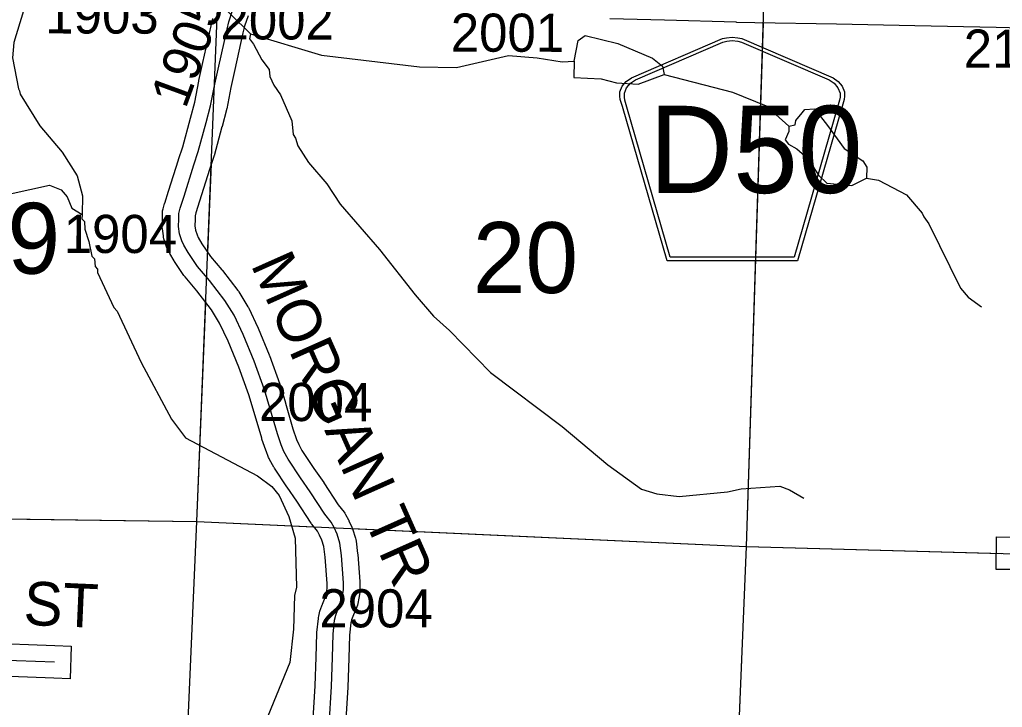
# Model space of a CAD drawing. Extents: x -157.2 to -99.3, y 12.2 to 46.2.
# Drawn here: x -122.369 to -120.564, y 23.968 to 25.23 of the extents above; entities that cross this region are included whole.
import ezdxf

# ---------------------------------------------------------------- set-up
doc = ezdxf.new("R2010")
doc.units = 0
for name, color, linetype in [('tdCoHydroRiver', 7, 'Continuous'), ('tdCoSecRdNmbr', 7, 'Continuous'), ('tdCoSecRdTxt', 7, 'Continuous'), ('tdCoSecRteBand', 7, 'Continuous'), ('tdCoSecRteCL', 7, 'Continuous'), ('tdCoSectLine', 7, 'Continuous'), ('tdCoSectLinePart', 7, 'Continuous'), ('tdCoSectNmbr', 7, 'Continuous'), ('tdCoShieldCoRte', 7, 'Continuous'), ('tdCoSurfEarth', 7, 'Continuous'), ('tdCoSurfGravel', 7, 'Continuous')]:
    doc.layers.add(name, color=color, linetype=linetype)

msp = doc.modelspace()

# ---------------------------------------------------------------- linework, layer by layer
at = {"layer": 'tdCoHydroRiver'}
for points in [[(-122.306, 25.3767), (-122.1261, 25.3779), (-122.0188, 25.3763), (-122.0174, 25.3684), (-122.0226, 25.2976), (-122.0185, 25.2769), (-121.9449, 25.2038)], [(-122.306, 25.3767), (-122.3108, 25.3737), (-122.3618, 25.2458), (-122.3793, 25.1879), (-122.3817, 25.1596), (-122.3707, 25.1024), (-122.3692, 25.0992), (-122.3678, 25.0929), (-122.3316, 25.035), (-122.2904, 24.9865), (-122.2632, 24.9431), (-122.2532, 24.9065), (-122.2542, 24.8718)], [(-121.9449, 25.2038), (-121.9467, 25.1944), (-121.9391, 25.1847), (-121.9241, 25.1559), (-121.9104, 25.1381), (-121.9092, 25.1254), (-121.9018, 25.1094), (-121.8897, 25.0917), (-121.869, 25.0438), (-121.8665, 25.0185), (-121.862, 25.012), (-121.8577, 24.9977), (-121.838, 24.9672), (-121.8043, 24.928), (-121.78, 24.8907), (-121.708, 24.8075), (-121.6423, 24.7245), (-121.6085, 24.6853), (-121.5792, 24.659)], [(-121.9449, 25.2038), (-121.8145, 25.1645), (-121.6345, 25.1431), (-121.5665, 25.1415)], [(-121.3501, 25.1536), (-121.3428, 25.1913), (-121.3299, 25.2004), (-121.2703, 25.1861)], [(-121.2703, 25.1861), (-121.2064, 25.1591), (-121.1878, 25.1444), (-121.1851, 25.1286)], [(-121.5665, 25.1415), (-121.4706, 25.1635), (-121.4183, 25.1595), (-121.3724, 25.1524), (-121.3501, 25.1536)], [(-121.3501, 25.1536), (-121.3509, 25.1236), (-121.3005, 25.1207), (-121.2723, 25.1136), (-121.2329, 25.1109), (-121.1851, 25.1286)], [(-121.1851, 25.1286), (-121.0597, 25.0967), (-120.9973, 25.0714), (-120.9557, 25.0339)], [(-120.9557, 25.0339), (-120.9446, 25.0368), (-120.9428, 25.0446), (-120.9314, 25.0585), (-120.9265, 25.0647), (-120.9091, 25.0658)], [(-120.9091, 25.0658), (-120.8847, 25.0352), (-120.8543, 24.9933), (-120.8202, 24.9703), (-120.8126, 24.959), (-120.8132, 24.9385)], [(-120.9557, 25.0339), (-120.956, 25.0245), (-120.9627, 25.0089), (-120.9566, 25.0008), (-120.9411, 24.9925), (-120.9211, 24.9746), (-120.9014, 24.9441), (-120.886, 24.9295), (-120.8404, 24.9251), (-120.8132, 24.9385)], [(-120.8132, 24.9385), (-120.7912, 24.9348), (-120.7398, 24.9081), (-120.7108, 24.8742), (-120.7078, 24.8678), (-120.6987, 24.8549), (-120.6404, 24.7366), (-120.6266, 24.7204), (-120.6018, 24.7024)], [(-122.4174, 24.9034), (-122.3142, 24.9256), (-122.2924, 24.9171), (-122.2817, 24.9042), (-122.2728, 24.8834), (-122.2542, 24.8718)], [(-122.2542, 24.8718), (-122.2545, 24.8639), (-122.2499, 24.8591), (-122.2487, 24.8448), (-122.2414, 24.8225), (-122.2359, 24.7956), (-122.2313, 24.7907), (-122.2302, 24.7765), (-122.2256, 24.7716), (-122.2257, 24.7653), (-122.196, 24.7013), (-122.1899, 24.6948), (-122.1453, 24.6004), (-122.0899, 24.4963), (-122.064, 24.4624), (-121.9319, 24.3923), (-121.9056, 24.3726), (-121.8919, 24.3564), (-121.8741, 24.318), (-121.8626, 24.2782), (-121.8604, 24.1882), (-121.8641, 24.1726), (-121.8658, 24.1111), (-121.8723, 24.0497), (-121.913, 23.9515)], [(-121.5792, 24.659), (-121.5038, 24.5822), (-121.3721, 24.4832), (-121.2886, 24.4125), (-121.2265, 24.3679), (-121.1983, 24.3591), (-121.1573, 24.3546), (-121.0687, 24.3632), (-121.0433, 24.3688), (-120.9722, 24.3732), (-120.955, 24.3664), (-120.9286, 24.3515)]]:
    msp.add_lwpolyline(points, dxfattribs=at)
at = {"layer": 'tdCoSecRteBand'}
for points in [[(-121.9493, 25.2368), (-121.9559, 25.2175), (-121.9585, 25.2055), (-121.9585, 25.2053), (-121.9585, 25.2052), (-121.9735, 25.1379), (-121.9809, 25.105), (-121.9884, 25.066), (-121.9886, 25.065), (-121.9889, 25.064), (-121.997, 25.0332), (-121.997, 25.0331), (-121.9971, 25.0329), (-122.0116, 24.9797), (-122.0118, 24.979), (-122.012, 24.9783), (-122.0199, 24.9543), (-122.0381, 24.8965), (-122.0449, 24.8748), (-122.0464, 24.8696), (-122.0466, 24.8627), (-122.0468, 24.8514), (-122.0457, 24.8433), (-122.0429, 24.8346), (-122.0406, 24.8297), (-122.0339, 24.8184), (-122.0181, 24.7949), (-121.9972, 24.7702), (-121.9968, 24.7698), (-121.9964, 24.7692), (-121.968, 24.7328), (-121.967, 24.7314), (-121.9662, 24.73), (-121.9494, 24.7026), (-121.9486, 24.7013), (-121.9479, 24.6999), (-121.9311, 24.6649), (-121.9307, 24.6641), (-121.9304, 24.6633), (-121.9104, 24.6142), (-121.9102, 24.6136), (-121.91, 24.6131), (-121.891, 24.5606), (-121.8908, 24.5598), (-121.8905, 24.5591), (-121.8804, 24.5261), (-121.8804, 24.5259), (-121.8803, 24.5257), (-121.8667, 24.4788), (-121.86, 24.4593), (-121.8562, 24.4497), (-121.8502, 24.4387), (-121.8281, 24.4057), (-121.8103, 24.3801), (-121.81, 24.3797), (-121.8098, 24.3794), (-121.7835, 24.3394), (-121.7729, 24.3255), (-121.7715, 24.3236), (-121.7704, 24.3217), (-121.765, 24.3118), (-121.7644, 24.3108), (-121.764, 24.3098), (-121.7585, 24.298), (-121.7578, 24.2965), (-121.7573, 24.2949), (-121.7519, 24.2783), (-121.751, 24.2755), (-121.7506, 24.2725), (-121.7479, 24.2496), (-121.7478, 24.2489), (-121.7478, 24.2483), (-121.7441, 24.1984), (-121.744, 24.1976), (-121.744, 24.1968), (-121.7437, 24.184), (-121.7437, 24.1812), (-121.7441, 24.1785), (-121.7459, 24.1681), (-121.7459, 24.1679), (-121.746, 24.1676), (-121.7477, 24.1582), (-121.7483, 24.1551), (-121.7495, 24.1521), (-121.7569, 24.1344), (-121.7593, 24.128), (-121.7606, 24.1227), (-121.7628, 24.0998), (-121.7643, 24.0578), (-121.7662, 24.0045), (-121.7662, 24.0042), (-121.7662, 24.0039), (-121.77, 23.9358)], [(-121.8301, 23.9367), (-121.8261, 24.007), (-121.8242, 24.0599), (-121.8227, 24.1029), (-121.8227, 24.1037), (-121.8226, 24.1046), (-121.8201, 24.1305), (-121.8199, 24.1327), (-121.8194, 24.1348), (-121.8172, 24.1439), (-121.8168, 24.1456), (-121.8162, 24.1472), (-121.813, 24.1559), (-121.8127, 24.1564), (-121.8125, 24.157), (-121.8061, 24.1723), (-121.805, 24.1782), (-121.8038, 24.1856), (-121.804, 24.1948), (-121.8075, 24.2432), (-121.8098, 24.2625), (-121.8138, 24.2745), (-121.8181, 24.2838), (-121.8219, 24.2907), (-121.8318, 24.3037), (-121.8325, 24.3046), (-121.8331, 24.3055), (-121.8598, 24.3461), (-121.8775, 24.3717), (-121.8777, 24.3719), (-121.8778, 24.3721), (-121.9008, 24.4064), (-121.9015, 24.4075), (-121.9021, 24.4086), (-121.9097, 24.4224), (-121.9107, 24.4242), (-121.9114, 24.4261), (-121.9161, 24.4382), (-121.9163, 24.4387), (-121.9165, 24.4392), (-121.9237, 24.4599), (-121.9239, 24.4606), (-121.9241, 24.4614), (-121.9379, 24.5087), (-121.9477, 24.5409), (-121.9662, 24.5921), (-121.9856, 24.6398), (-122.0014, 24.6726), (-122.0164, 24.6973), (-122.0434, 24.7319), (-122.0649, 24.7573), (-122.066, 24.7586), (-122.0669, 24.76), (-122.0842, 24.7856), (-122.0847, 24.7863), (-122.0851, 24.7871), (-122.093, 24.8004), (-122.0937, 24.8017), (-122.0944, 24.803), (-122.0981, 24.8109), (-122.0989, 24.8126), (-122.0995, 24.8144), (-122.1037, 24.8275), (-122.1045, 24.8301), (-122.1048, 24.8327), (-122.1066, 24.8458), (-122.1068, 24.848), (-122.1068, 24.8503), (-122.1066, 24.8638), (-122.1066, 24.8639), (-122.1066, 24.864), (-122.1063, 24.8748), (-122.1062, 24.8787), (-122.1051, 24.8825), (-122.1024, 24.8919), (-122.1023, 24.8922), (-122.1022, 24.8925), (-122.0953, 24.9145), (-122.0953, 24.9145), (-122.0953, 24.9145), (-122.0771, 24.9724), (-122.077, 24.9726), (-122.077, 24.9727), (-122.0693, 24.9962), (-122.055, 25.0486), (-122.0471, 25.0784), (-122.0397, 25.1168), (-122.0396, 25.1172), (-122.0395, 25.1176), (-122.0321, 25.1509), (-122.0321, 25.151), (-122.0321, 25.151), (-122.0171, 25.2182), (-122.0142, 25.2318)], [(-120.3583, 25.2094), (-120.5752, 25.215), (-120.7243, 25.218), (-120.7244, 25.218), (-120.7244, 25.218), (-120.8684, 25.2212), (-121.0186, 25.224), (-121.052, 25.2246), (-121.0522, 25.2247), (-121.0524, 25.2247), (-121.1845, 25.2288), (-121.2845, 25.2311)], [(-120.5452, 24.2202), (-120.5752, 24.2205), (-120.5745, 24.2805), (-120.5445, 24.2801)], [(-122.2762, 24.0198), (-122.3062, 24.021), (-122.8237, 24.0407), (-122.8537, 24.0418), (-122.8514, 24.1018), (-122.8214, 24.1007), (-122.3039, 24.0809), (-122.2739, 24.0798), (-122.2762, 24.0198)]]:
    msp.add_lwpolyline(points, dxfattribs=at)
at = {"layer": 'tdCoSecRteCL'}
msp.add_line((-122.8225, 24.0707), (-122.305, 24.051), dxfattribs=at)
msp.add_lwpolyline([(-121.8001, 23.9351), (-121.7962, 24.0056), (-121.7943, 24.0588), (-121.7927, 24.1018), (-121.7903, 24.1277), (-121.788, 24.1368), (-121.7848, 24.1454), (-121.7772, 24.1637), (-121.7755, 24.173), (-121.7737, 24.1834), (-121.774, 24.1962), (-121.7777, 24.246), (-121.7804, 24.269), (-121.7858, 24.2855), (-121.7912, 24.2973), (-121.7967, 24.3072), (-121.808, 24.322), (-121.8349, 24.3629), (-121.8529, 24.3888), (-121.8758, 24.4231), (-121.8835, 24.4369), (-121.8882, 24.449), (-121.8953, 24.4697), (-121.9091, 24.5173), (-121.9192, 24.5504), (-121.9382, 24.6029), (-121.9582, 24.652), (-121.975, 24.687), (-121.9917, 24.7143), (-122.0201, 24.7508), (-122.042, 24.7767), (-122.0593, 24.8024), (-122.0672, 24.8157), (-122.0709, 24.8236), (-122.0751, 24.8367), (-122.0768, 24.8497), (-122.0766, 24.8633), (-122.0763, 24.8741), (-122.0736, 24.8835), (-122.0667, 24.9055), (-122.0485, 24.9634), (-122.0406, 24.9876), (-122.026, 25.0409), (-122.0179, 25.0717), (-122.0102, 25.1111), (-122.0028, 25.1444), (-121.9878, 25.2118), (-121.9848, 25.2256), (-121.9777, 25.2465)], dxfattribs=at)
at = {"layer": 'tdCoSectLine'}
for points in [[(-122.043, 24.3087), (-122.0039, 25.2798)], [(-121.0339, 24.2626), (-121.0016, 25.2537)], [(-123.0208, 24.3278), (-122.743, 24.3182), (-122.043, 24.3087)], [(-122.0868, 23.3044), (-122.0868, 23.3118), (-122.043, 24.3087)], [(-122.043, 24.3087), (-121.0339, 24.2626)], [(-121.0745, 23.2706), (-121.0339, 24.2626)], [(-121.0339, 24.2626), (-120.0242, 24.2353)]]:
    msp.add_lwpolyline(points, dxfattribs=at)
at = {"layer": 'tdCoSectLinePart'}
for points in [[(-121.0339, 24.2626), (-121.0026, 25.2236)], [(-122.0231, 24.8021), (-122.0166, 24.9652)], [(-122.043, 24.3087), (-122.0268, 24.7097)], [(-122.713, 24.3178), (-122.043, 24.3087)], [(-122.0868, 23.3044), (-122.0868, 23.3118), (-122.043, 24.3087)], [(-122.043, 24.3087), (-121.8288, 24.2989)], [(-121.758, 24.2957), (-121.0339, 24.2626)], [(-121.0732, 23.3006), (-121.0339, 24.2626)], [(-121.0339, 24.2626), (-120.5647, 24.2499)]]:
    msp.add_lwpolyline(points, dxfattribs=at)
at = {"layer": 'tdCoShieldCoRte'}
for points in [[(-121.1797, 24.7872), (-121.2616, 25.0701), (-121.2655, 25.0833), (-121.2662, 25.0892), (-121.2662, 25.097), (-121.262, 25.1073), (-121.2547, 25.1158), (-121.2451, 25.1225), (-121.0778, 25.1948), (-121.0703, 25.1964), (-121.0599, 25.1974), (-121.0495, 25.1964), (-121.042, 25.1948), (-120.8747, 25.1225), (-120.8651, 25.1158), (-120.8578, 25.1073), (-120.8536, 25.097), (-120.8536, 25.0892), (-120.8543, 25.0833), (-120.8582, 25.0701), (-120.9401, 24.7872)], [(-121.1738, 24.7936), (-121.2535, 25.0688), (-121.2573, 25.0815), (-121.258, 25.0871), (-121.258, 25.0946), (-121.2539, 25.1045), (-121.2469, 25.1127), (-121.2377, 25.1191), (-121.0771, 25.1885), (-121.0699, 25.1901), (-121.0599, 25.191), (-121.0499, 25.1901), (-121.0427, 25.1885), (-120.8821, 25.1191), (-120.8729, 25.1127), (-120.8659, 25.1045), (-120.8619, 25.0946), (-120.8619, 25.0871), (-120.8626, 25.0815), (-120.8663, 25.0688), (-120.946, 24.7936)]]:
    msp.add_lwpolyline(points, close=True, dxfattribs=at)
at = {"layer": 'tdCoSurfEarth'}
msp.add_line((-122.8225, 24.0707), (-122.305, 24.051), dxfattribs=at)
at = {"layer": 'tdCoSurfGravel'}
for points in [[(-121.7858, 24.2855), (-121.7912, 24.2973), (-121.7967, 24.3072), (-121.808, 24.322), (-121.8349, 24.3629), (-121.8529, 24.3888), (-121.8758, 24.4231), (-121.8835, 24.4369), (-121.8882, 24.449), (-121.8953, 24.4697), (-121.9091, 24.5173), (-121.9192, 24.5504), (-121.9382, 24.6029), (-121.9582, 24.652), (-121.975, 24.687), (-121.9917, 24.7143), (-122.0201, 24.7508), (-122.042, 24.7767), (-122.0593, 24.8024), (-122.0672, 24.8157), (-122.0709, 24.8236), (-122.0751, 24.8367), (-122.0768, 24.8497), (-122.0766, 24.8633), (-122.0763, 24.8741), (-122.0736, 24.8835), (-122.0667, 24.9055), (-122.0485, 24.9634), (-122.0406, 24.9876), (-122.026, 25.0409), (-122.0179, 25.0717), (-122.0102, 25.1111), (-122.0028, 25.1444), (-121.9878, 25.2118), (-121.9848, 25.2256), (-121.9777, 25.2465)], [(-121.7943, 24.0588), (-121.7927, 24.1018), (-121.7903, 24.1277), (-121.788, 24.1368), (-121.7848, 24.1454), (-121.7772, 24.1637), (-121.7755, 24.173), (-121.7737, 24.1834), (-121.774, 24.1962), (-121.7777, 24.246), (-121.7804, 24.269), (-121.7858, 24.2855)], [(-121.8001, 23.9351), (-121.7962, 24.0056), (-121.7943, 24.0588)]]:
    msp.add_lwpolyline(points, dxfattribs=at)

# ---------------------------------------------------------------- texts
at = {"layer": 'tdCoSecRdNmbr'}
for s, rotation, p in [('1903', 359.9067, (-122.3217, 25.2042)), ('1905', 69.9082, (-122.064, 25.0644)), ('2002', 359.907, (-121.9999, 25.1933)), ('2001', 359.9073, (-121.5769, 25.1708)), ('2101', 359.908, (-120.6348, 25.1415)), ('1904', 359.9068, (-122.2879, 24.8015)), ('2004', 359.9071, (-121.9292, 24.493)), ('2904', 359.9072, (-121.8183, 24.1144))]:
    msp.add_text(s, height=0.07, rotation=rotation, dxfattribs=at).set_placement(p)
at = {"layer": 'tdCoSecRdTxt'}
for s, rotation, p in [('MORGAN TR', 294, (-121.945, 24.7803)), ('260TH ST', 357.4694, (-122.7131, 24.1347))]:
    msp.add_text(s, height=0.08, rotation=rotation, dxfattribs=at).set_placement(p)
at = {"layer": 'tdCoSectNmbr'}
for s, rotation, p in [('19', 359.9066, (-122.4879, 24.7636)), ('20', 359.9073, (-121.5365, 24.7281))]:
    msp.add_text(s, height=0.13, rotation=rotation, dxfattribs=at).set_placement(p)
at = {"layer": 'tdCoShieldCoRte'}
msp.add_text('D50', height=0.16, dxfattribs=at).set_placement((-121.2128, 24.9115))

doc.saveas('drawing.dxf')
